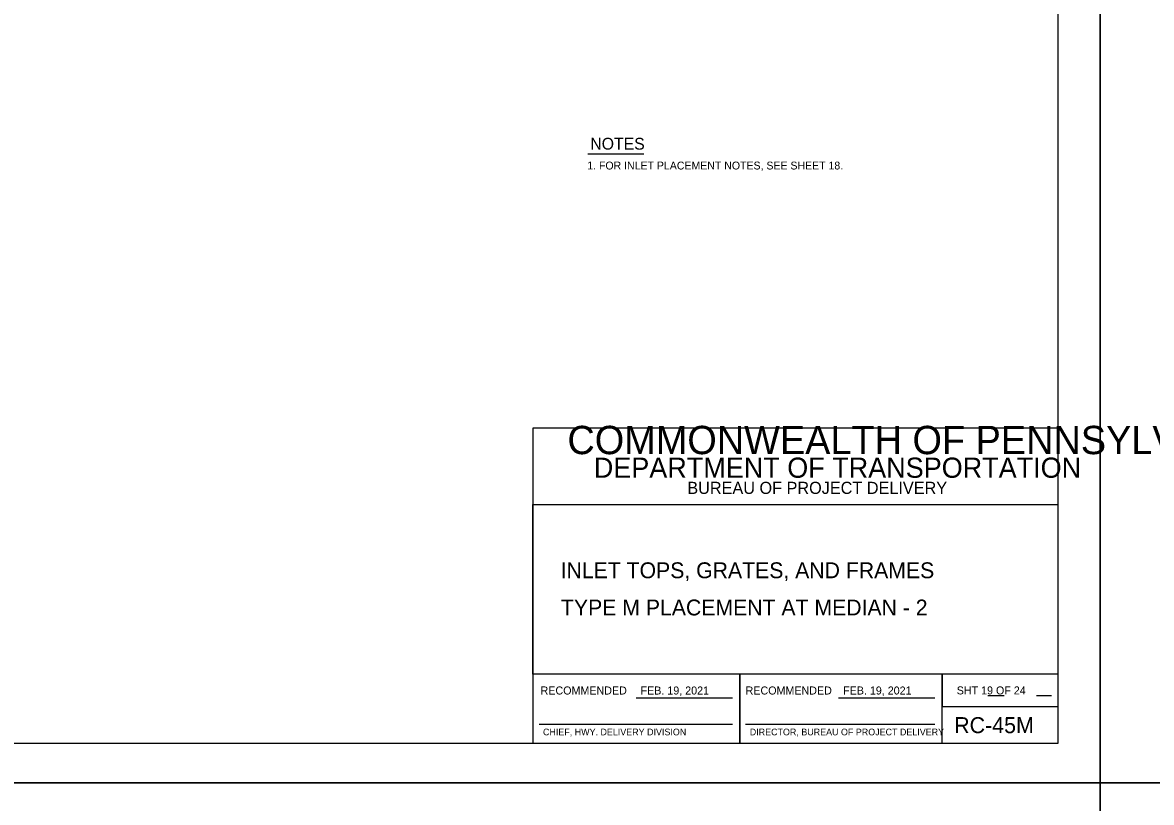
# Model space of a CAD drawing. Extents: x 2087776 to 2104538, y 970919 to 982612.
# Drawn here: x 2091948 to 2093358, y 972844 to 973818 of the extents above; entities that cross this region are included whole.
import ezdxf

# ---------------------------------------------------------------- set-up
doc = ezdxf.new("R2010")
doc.units = 0
doc.layers.add('1', color=7, linetype='Continuous')
doc.layers.add('PLT-BNDY', color=7, linetype='Continuous')

msp = doc.modelspace()

# ---------------------------------------------------------------- linework, layer by layer
at = {"layer": '1'}
for p, q in [((2092654.1, 973653.9), (2092723.8, 973653.9)), ((2092714.4, 972974.4), (2092834.8, 972974.4)), ((2092967, 972974.4), (2093087.4, 972974.4)), ((2093153.7, 972977), (2093173.9, 972977)), ((2093214.3, 972977), (2093233.1, 972977)), ((2092593.2, 972941.3), (2092834.8, 972941.3)), ((2092850.9, 972941.3), (2093087.4, 972941.3))]:
    msp.add_line(p, q, dxfattribs=at)
msp.add_lwpolyline([(2093241.6, 972917.4), (2093241.6, 974767.8), (2090662.8, 974767.8), (2090662.8, 972917.4), (2093241.6, 972917.4), (2093241.6, 973003.8), (2092585.4, 973003.8), (2092585.4, 973216), (2093241.6, 973216), (2093241.6, 973311.1), (2092585.4, 973311.1), (2092585.4, 972917.4), (2092843.9, 972917.4), (2092843.9, 973003.8), (2092843.9, 972917.4), (2093096.5, 972917.4), (2093096.5, 973003.8), (2093096.5, 972963.4), (2093241.6, 972963.4)], dxfattribs=at)
at = {"layer": 'PLT-BNDY'}
for points in [[(2090534.9, 974817), (2093294, 974817), (2093294, 972868.2), (2090534.9, 972868.2)], [(2093294, 974817), (2096053.2, 974817), (2096053.2, 972868.2), (2093294, 972868.2)], [(2090534.9, 972868.2), (2093294, 972868.2), (2093294, 970919.3), (2090534.9, 970919.3)], [(2093294, 972868.2), (2096053.2, 972868.2), (2096053.2, 970919.3), (2093294, 970919.3)]]:
    msp.add_lwpolyline(points, close=True, dxfattribs=at)

# ---------------------------------------------------------------- texts
at = {"layer": '1'}
for s, height, p in [('NOTES', 14.76, (2092657.1, 973659.2)), ('1. FOR INLET PLACEMENT NOTES, SEE SHEET 18.', 9.843, (2092653.3, 973634.4)), ('COMMONWEALTH OF PENNSYLVANIA', 35.379, (2092628.5, 973278.7)), ('DEPARTMENT OF TRANSPORTATION', 25.211, (2092661.5, 973249.2)), ('BUREAU OF PROJECT DELIVERY', 15.164, (2092778.3, 973229)), ('INLET TOPS, GRATES, AND FRAMES', 19.816, (2092620, 973123.7)), ('TYPE M PLACEMENT AT MEDIAN - 2', 19.816, (2092620.5, 973077.2)), ('RECOMMENDED', 10, (2092595, 972978.4)), ('FEB. 19, 2021', 10, (2092719.9, 972978.4)), ('RECOMMENDED', 10, (2092851.1, 972978.4)), ('FEB. 19, 2021', 10, (2092972.9, 972978.4)), ('SHT 19 OF 24', 10, (2093114.8, 972978.5)), ('RC-45M', 20, (2093111.6, 972930.1)), ('CHIEF, HWY. DELIVERY DIVISION', 8.333, (2092598, 972927.4)), ('DIRECTOR, BUREAU OF PROJECT DELIVERY', 8.333, (2092856.3, 972927.4))]:
    msp.add_text(s, height=height, dxfattribs=at).set_placement(p)

doc.saveas('drawing.dxf')
